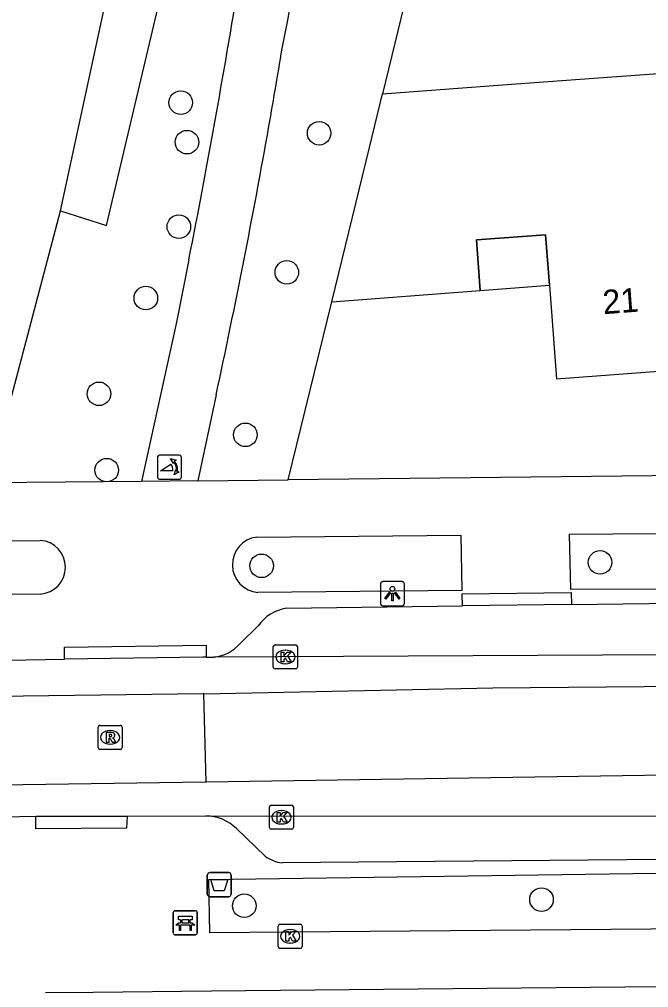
# Model space of a CAD drawing. Extents: x 163427 to 164190, y 380331 to 381641.
# Drawn here: x 163674.33 to 163700.44, y 380905.93 to 380946.11 of the extents above; entities that cross this region are included whole.
import ezdxf

# ---------------------------------------------------------------- set-up
doc = ezdxf.new("R2010")
doc.units = 0
for name, color, linetype in [('IMGEO_Afvalbak', 7, 'Continuous'), ('IMGEO_Bank', 7, 'Continuous'), ('IMGEO_Boom', 7, 'Continuous'), ('IMGEO_Fietspad_gesloten', 7, 'Continuous'), ('IMGEO_Groenvoorziening', 7, 'Continuous'), ('IMGEO_Kolk', 7, 'Continuous'), ('IMGEO_Lichtpunt', 7, 'Continuous'), ('IMGEO_Pand', 7, 'Continuous'), ('IMGEO_Pand_nummerreeks', 7, 'Continuous'), ('IMGEO_Pand_overbouw', 7, 'Continuous'), ('IMGEO_Poller', 7, 'Continuous'), ('IMGEO_Rijbaan_lokaal_gesloten', 7, 'Continuous'), ('IMGEO_Rioolput', 7, 'Continuous'), ('IMGEO_Voetpad_open', 7, 'Continuous')]:
    doc.layers.add(name, color=color, linetype=linetype)

msp = doc.modelspace()

# ---------------------------------------------------------------- linework, layer by layer
at = {"layer": 'IMGEO_Afvalbak'}
for p, q in [((163682.127, 380909.804), (163682.127, 380910.604)), ((163682.127, 380910.604), (163682.127, 380909.804)), ((163682.227, 380910.704), (163683.017, 380910.704)), ((163683.017, 380910.704), (163682.227, 380910.704)), ((163683.117, 380910.604), (163683.117, 380909.804)), ((163683.117, 380909.804), (163683.117, 380910.604)), ((163683.017, 380909.704), (163682.227, 380909.704)), ((163682.227, 380909.704), (163683.017, 380909.704))]:
    msp.add_line(p, q, dxfattribs=at)
msp.add_lwpolyline([(163682.27, 380910.418), (163682.974, 380910.418), (163682.825, 380909.948), (163682.419, 380909.948), (163682.27, 380910.418)], dxfattribs=at)
for centre, start, end in [((163682.227, 380910.604), 90, 180), ((163682.227, 380910.604), 90, 180), ((163683.017, 380910.604), 0, 90), ((163683.017, 380910.604), 360, 90), ((163682.227, 380909.804), 180, 270), ((163682.227, 380909.804), 180, 270), ((163683.017, 380909.804), 270, 0), ((163683.017, 380909.804), 270, 0)]:
    msp.add_arc(centre, 0.1, start, end, dxfattribs=at)
at = {"layer": 'IMGEO_Bank'}
for p, q in [((163680.713, 380908.198), (163680.713, 380909.039)), ((163680.713, 380909.039), (163680.713, 380908.198)), ((163680.788, 380909.123), (163681.629, 380909.123)), ((163681.629, 380909.123), (163680.788, 380909.123)), ((163681.713, 380909.048), (163681.713, 380908.207)), ((163681.713, 380908.207), (163681.713, 380909.048)), ((163681.41, 380908.521), (163681.017, 380908.521)), ((163681.022, 380908.629), (163681.022, 380908.735)), ((163681.066, 380908.735), (163681.066, 380908.629)), ((163681.354, 380908.741), (163681.072, 380908.741)), ((163681.072, 380908.623), (163681.354, 380908.623)), ((163681.36, 380908.629), (163681.36, 380908.735)), ((163681.404, 380908.735), (163681.404, 380908.629)), ((163681.638, 380908.123), (163680.797, 380908.123)), ((163680.797, 380908.123), (163681.638, 380908.123))]:
    msp.add_line(p, q, dxfattribs=at)
for points in [[(163681.016, 380908.741), (163680.93, 380908.741), (163680.93, 380908.902), (163681.493, 380908.902), (163681.493, 380908.741), (163681.41, 380908.741)], [(163680.96, 380908.521), (163680.818, 380908.521), (163680.93, 380908.623), (163681.016, 380908.623)], [(163681.01, 380908.514), (163681.01, 380908.307), (163680.967, 380908.307), (163680.967, 380908.514)], [(163681.41, 380908.623), (163681.493, 380908.623), (163681.605, 380908.521), (163681.466, 380908.521)], [(163681.46, 380908.514), (163681.46, 380908.307), (163681.416, 380908.307), (163681.416, 380908.514)]]:
    msp.add_lwpolyline(points, dxfattribs=at)
for centre, radius, start, end in [((163680.791, 380909.045), 0.0779, 92.4484, 184.2845), ((163680.791, 380909.045), 0.0779, 92.4484, 184.2845), ((163681.635, 380909.045), 0.0779, 2.4484, 94.2845), ((163681.635, 380909.045), 0.0779, 2.4484, 94.2845), ((163680.96, 380908.514), 0.00671, 2.8957, 87.1043), ((163681.017, 380908.514), 0.00671, 92.8957, 177.1043), ((163681.015, 380908.734), 0.00671, 2.8957, 87.1043), ((163681.015, 380908.63), 0.00671, 272.8957, 357.1043), ((163681.072, 380908.734), 0.00671, 92.8957, 177.1043), ((163681.072, 380908.63), 0.00671, 182.8957, 267.1043), ((163681.354, 380908.734), 0.00671, 2.8957, 87.1043), ((163681.354, 380908.63), 0.00671, 272.8957, 357.1043), ((163681.411, 380908.734), 0.00671, 92.8957, 177.1043), ((163681.411, 380908.63), 0.00671, 182.8957, 267.1043), ((163681.409, 380908.514), 0.00671, 2.8957, 87.1043), ((163681.466, 380908.514), 0.00671, 92.8957, 177.1043), ((163680.791, 380908.201), 0.0779, 182.4484, 274.2845), ((163680.791, 380908.201), 0.0779, 182.4484, 274.2845), ((163681.635, 380908.201), 0.0779, 272.4484, 4.2845), ((163681.635, 380908.201), 0.0779, 272.4484, 4.2845)]:
    msp.add_arc(centre, radius, start, end, dxfattribs=at)
at = {"layer": 'IMGEO_Boom'}
for centre in [(163681.026, 380942.65), (163686.768, 380941.381), (163681.283, 380941.011), (163680.947, 380937.505), (163685.427, 380935.607), (163679.576, 380934.54), (163677.632, 380930.57), (163683.708, 380928.866), (163677.954, 380927.403), (163698.427, 380923.576), (163684.381, 380923.432), (163695.997, 380909.585), (163683.663, 380909.328)]:
    msp.add_circle(centre, 0.489, dxfattribs=at)
at = {"layer": 'IMGEO_Fietspad_gesloten'}
for points in [[(163673.666, 380913.023), (163675.009, 380913.044)], [(163675.009, 380913.044), (163678.795, 380913.049)], [(163678.795, 380913.049), (163682.067, 380913.066)], [(163682.067, 380913.066), (163713.656, 380913.052)]]:
    msp.add_lwpolyline(points, dxfattribs=at)
at = {"layer": 'IMGEO_Groenvoorziening'}
for points in [[(163676.033, 380938.16), (163680.075, 380956.866), (163680.308, 380957.867)], [(163676.033, 380938.16), (163677.946, 380937.558), (163682.408, 380956.467), (163680.308, 380957.867)], [(163692.065, 380954), (163689.392, 380943.015)], [(163673.053, 380926.869), (163676.033, 380938.16)], [(163685.488, 380926.999), (163687.297, 380934.382)]]:
    msp.add_lwpolyline(points, dxfattribs=at)
at = {"layer": 'IMGEO_Kolk'}
for p, q in [((163684.866, 380919.226), (163684.866, 380920.078)), ((163684.941, 380920.152), (163685.793, 380920.152)), ((163685.867, 380920.078), (163685.867, 380919.226)), ((163685.354, 380919.932), (163685.379, 380919.932)), ((163685.377, 380919.372), (163685.352, 380919.372)), ((163685.793, 380919.152), (163684.941, 380919.152)), ((163684.702, 380912.574), (163684.702, 380913.426)), ((163684.777, 380913.5), (163685.629, 380913.5)), ((163685.19, 380913.28), (163685.215, 380913.28)), ((163685.703, 380913.426), (163685.703, 380912.574)), ((163685.629, 380912.5), (163684.777, 380912.5)), ((163685.213, 380912.72), (163685.188, 380912.72)), ((163685.069, 380907.634), (163685.069, 380908.486)), ((163685.144, 380908.56), (163685.996, 380908.56)), ((163686.07, 380908.486), (163686.07, 380907.634)), ((163685.557, 380908.34), (163685.582, 380908.34)), ((163685.58, 380907.78), (163685.555, 380907.78)), ((163685.996, 380907.56), (163685.144, 380907.56))]:
    msp.add_line(p, q, dxfattribs=at)
for points in [[(163684.866, 380919.226), (163684.866, 380920.078)], [(163684.941, 380920.152), (163685.793, 380920.152)], [(163685.867, 380920.078), (163685.867, 380919.226)], [(163685.187, 380919.852), (163685.31, 380919.852), (163685.31, 380919.701), (163685.44, 380919.852), (163685.604, 380919.852), (163685.458, 380919.701), (163685.611, 380919.452), (163685.459, 380919.452), (163685.374, 380919.616), (163685.31, 380919.549), (163685.31, 380919.452), (163685.187, 380919.452), (163685.187, 380919.852)], [(163685.793, 380919.152), (163684.941, 380919.152)], [(163684.702, 380912.574), (163684.702, 380913.426)], [(163684.777, 380913.5), (163685.629, 380913.5)], [(163685.023, 380913.2), (163685.146, 380913.2), (163685.146, 380913.049), (163685.276, 380913.2), (163685.44, 380913.2), (163685.294, 380913.049), (163685.447, 380912.8), (163685.295, 380912.8), (163685.21, 380912.964), (163685.146, 380912.897), (163685.146, 380912.8), (163685.023, 380912.8), (163685.023, 380913.2)], [(163685.703, 380913.426), (163685.703, 380912.574)], [(163685.629, 380912.5), (163684.777, 380912.5)], [(163685.069, 380907.634), (163685.069, 380908.486)], [(163685.144, 380908.56), (163685.996, 380908.56)], [(163686.07, 380908.486), (163686.07, 380907.634)], [(163685.39, 380908.26), (163685.513, 380908.26), (163685.513, 380908.109), (163685.643, 380908.26), (163685.807, 380908.26), (163685.661, 380908.109), (163685.814, 380907.86), (163685.662, 380907.86), (163685.577, 380908.024), (163685.513, 380907.957), (163685.513, 380907.86), (163685.39, 380907.86), (163685.39, 380908.26)], [(163685.996, 380907.56), (163685.144, 380907.56)]]:
    msp.add_lwpolyline(points, dxfattribs=at)
for centre, start, end in [((163684.943, 380920.076), 91.552, 178.448), ((163684.943, 380920.076), 91.552, 178.448), ((163685.791, 380920.076), 1.552, 88.448), ((163685.791, 380920.076), 1.552, 88.448), ((163684.943, 380919.228), 181.552, 268.448), ((163684.943, 380919.228), 181.552, 268.448), ((163685.791, 380919.228), 271.552, 358.448), ((163685.791, 380919.228), 271.552, 358.448), ((163684.779, 380913.424), 91.552, 178.448), ((163684.779, 380913.424), 91.552, 178.448), ((163685.627, 380913.424), 1.552, 88.448), ((163685.627, 380913.424), 1.552, 88.448), ((163684.779, 380912.576), 181.552, 268.448), ((163684.779, 380912.576), 181.552, 268.448), ((163685.627, 380912.576), 271.552, 358.448), ((163685.627, 380912.576), 271.552, 358.448), ((163685.146, 380908.484), 91.552, 178.448), ((163685.146, 380908.484), 91.552, 178.448), ((163685.994, 380908.484), 1.552, 88.448), ((163685.994, 380908.484), 1.552, 88.448), ((163685.146, 380907.636), 181.552, 268.448), ((163685.146, 380907.636), 181.552, 268.448), ((163685.994, 380907.636), 271.552, 358.448), ((163685.994, 380907.636), 271.552, 358.448)]:
    msp.add_arc(centre, 0.0765, start, end, dxfattribs=at)
for centre, major_axis, ratio, start_param, end_param in [((163685.353, 380919.652), (-0.387, 0.002), 0.722429, 4.712389, 7.853982), ((163685.378, 380919.652), (-0.39, 0.002), 0.717154, 1.570796, 4.712389), ((163685.189, 380913), (-0.387, 0.002), 0.722429, 4.712389, 7.853982), ((163685.214, 380913), (-0.39, 0.002), 0.717154, 1.570796, 4.712389), ((163685.556, 380908.06), (-0.387, 0.002), 0.722429, 4.712389, 7.853982), ((163685.581, 380908.06), (-0.39, 0.002), 0.717154, 1.570796, 4.712389)]:
    msp.add_ellipse(centre, major_axis=major_axis, ratio=ratio, start_param=start_param, end_param=end_param, dxfattribs=at)
at = {"layer": 'IMGEO_Lichtpunt'}
for p, q in [((163689.312, 380922.68), (163689.312, 380921.873)), ((163689.312, 380922.68), (163689.312, 380921.873)), ((163690.214, 380922.775), (163689.406, 380922.775)), ((163690.214, 380922.775), (163689.406, 380922.775)), ((163690.308, 380921.873), (163690.308, 380922.68)), ((163690.308, 380921.873), (163690.308, 380922.68)), ((163689.406, 380921.779), (163690.214, 380921.779)), ((163689.406, 380921.779), (163690.214, 380921.779))]:
    msp.add_line(p, q, dxfattribs=at)
for points in [[(163689.686, 380922.344), (163689.725, 380922.316), (163689.537, 380922.054), (163689.499, 380922.081), (163689.686, 380922.344)], [(163689.788, 380922.296), (163689.835, 380922.296), (163689.835, 380921.974), (163689.788, 380921.974), (163689.788, 380922.296)], [(163689.898, 380922.316), (163689.936, 380922.343), (163690.123, 380922.081), (163690.084, 380922.053), (163689.898, 380922.316)]]:
    msp.add_lwpolyline(points, dxfattribs=at)
msp.add_circle((163689.811, 380922.478), 0.0994, dxfattribs=at)
for centre, start, end in [((163689.406, 380922.68), 90, 180), ((163689.406, 380922.68), 90, 180), ((163690.214, 380922.68), 0, 90), ((163690.214, 380922.68), 0, 90), ((163689.406, 380921.873), 180, 270), ((163689.406, 380921.873), 180, 270), ((163690.214, 380921.873), 270, 0), ((163690.214, 380921.873), 270, 360)]:
    msp.add_arc(centre, 0.0946, start, end, dxfattribs=at)
at = {"layer": 'IMGEO_Pand'}
for points in [[(163689.392, 380943.015), (163694.379, 380943.385), (163698.175, 380943.666), (163701.426, 380943.907), (163701.611, 380941.411)], [(163687.297, 380934.382), (163688.852, 380940.788), (163689.392, 380943.015)], [(163687.297, 380934.382), (163693.454, 380934.853), (163693.296, 380936.957), (163696.168, 380937.172), (163696.325, 380935.073), (163696.614, 380931.197), (163702.327, 380931.626)]]:
    msp.add_lwpolyline(points, dxfattribs=at)
at = {"layer": 'IMGEO_Pand_overbouw'}
msp.add_lwpolyline([(163696.168, 380937.172), (163693.296, 380936.957), (163693.454, 380934.853), (163696.325, 380935.073)], close=True, dxfattribs=at)
at = {"layer": 'IMGEO_Poller'}
for p, q in [((163680.056, 380927.923), (163680.056, 380927.116)), ((163680.056, 380927.923), (163680.056, 380927.116)), ((163680.958, 380928.018), (163680.15, 380928.018)), ((163680.958, 380928.018), (163680.15, 380928.018)), ((163681.052, 380927.116), (163681.052, 380927.923)), ((163681.052, 380927.116), (163681.052, 380927.923)), ((163680.15, 380927.021), (163680.958, 380927.021)), ((163680.15, 380927.021), (163680.958, 380927.021))]:
    msp.add_line(p, q, dxfattribs=at)
for points in [[(163680.735, 380927.747), (163680.723, 380927.674), (163680.598, 380927.879)], [(163680.598, 380927.879), (163680.829, 380927.813), (163680.758, 380927.781)], [(163680.691, 380927.374), (163680.178, 380927.374), (163680.608, 380927.649)], [(163680.751, 380927.202), (163680.817, 380927.433), (163680.847, 380927.365)], [(163680.883, 380927.338), (163680.955, 380927.327), (163680.751, 380927.202)]]:
    msp.add_lwpolyline(points, dxfattribs=at)
for centre, radius, start, end in [((163680.15, 380927.923), 0.0946, 90, 180), ((163680.15, 380927.923), 0.0946, 90, 180), ((163680.377, 380927.434), 0.476, 351.7527, 41.1691), ((163680.377, 380927.434), 0.516, 349.3569, 42.2912), ((163680.958, 380927.923), 0.0946, 0, 90), ((163680.958, 380927.923), 0.0946, 0, 90), ((163680.363, 380927.424), 0.332, 351.3247, 42.4854), ((163680.15, 380927.116), 0.0946, 180, 270), ((163680.15, 380927.116), 0.0946, 180, 270), ((163680.958, 380927.116), 0.0946, 270, 0), ((163680.958, 380927.116), 0.0946, 270, 0)]:
    msp.add_arc(centre, radius, start, end, dxfattribs=at)
at = {"layer": 'IMGEO_Rijbaan_lokaal_gesloten'}
for points in [[(163868.839, 380925.415), (163864.416, 380926.273), (163861.674, 380926.755), (163860.332, 380926.988), (163857.627, 380927.192), (163854.666, 380927.243), (163850.072, 380927.013), (163838.639, 380925.686), (163814.648, 380922.928), (163796.579, 380920.681), (163765.443, 380917.107), (163748.701, 380915.881), (163736.043, 380915.269), (163715.728, 380914.962), (163682.084, 380914.454)], [(163681.983, 380918.123), (163693.971, 380918.37), (163736.348, 380918.742), (163760.51, 380920.229), (163795.266, 380924.289), (163797.781, 380924.606), (163797.614, 380926.005)], [(163753.097, 380921.245), (163745.157, 380920.677), (163735.429, 380920.259), (163725.418, 380919.865), (163682.402, 380919.644)], [(163682.086, 380919.642), (163681.941, 380919.64), (163676.202, 380919.555)], [(163682.086, 380919.642), (163682.402, 380919.644)], [(163673.798, 380919.523), (163676.202, 380919.555)], [(163681.983, 380918.123), (163681.951, 380918.122), (163624.336, 380917.378), (163624.25, 380918.944)], [(163682.084, 380914.454), (163681.983, 380918.123)], [(163682.084, 380914.454), (163682.039, 380914.453), (163667.849, 380914.247), (163641.715, 380914.042), (163613.539, 380913.634), (163595.47, 380912.102), (163586.588, 380911.285), (163562.905, 380908.63), (163550.246, 380906.894), (163542.996, 380905.847), (163538.913, 380905.03), (163527.53, 380902.17), (163513.545, 380898.902), (163493.877, 380894.347)]]:
    msp.add_lwpolyline(points, dxfattribs=at)
at = {"layer": 'IMGEO_Rioolput'}
for p, q in [((163677.67, 380916.814), (163678.522, 380916.814)), ((163677.595, 380915.888), (163677.595, 380916.74)), ((163678.083, 380916.594), (163678.108, 380916.594)), ((163678.596, 380916.74), (163678.596, 380915.888)), ((163678.106, 380916.034), (163678.081, 380916.034)), ((163678.522, 380915.814), (163677.67, 380915.814))]:
    msp.add_line(p, q, dxfattribs=at)
for points in [[(163677.67, 380916.814), (163678.522, 380916.814)], [(163677.595, 380915.888), (163677.595, 380916.74)], [(163678.184, 380916.512), (163677.932, 380916.514), (163677.932, 380916.114)], [(163678.11, 380916.433), (163678.056, 380916.433), (163678.056, 380916.352)], [(163678.596, 380916.74), (163678.596, 380915.888)], [(163677.932, 380916.114), (163678.056, 380916.114), (163678.056, 380916.276), (163678.067, 380916.276)], [(163678.056, 380916.352), (163678.108, 380916.352)], [(163678.114, 380916.247), (163678.185, 380916.114), (163678.325, 380916.114), (163678.26, 380916.24)], [(163678.522, 380915.814), (163677.67, 380915.814)]]:
    msp.add_lwpolyline(points, dxfattribs=at)
for centre, radius, start, end in [((163677.672, 380916.738), 0.0765, 91.552, 178.448), ((163677.672, 380916.738), 0.0765, 91.552, 178.448), ((163678.52, 380916.738), 0.0765, 1.552, 88.448), ((163678.52, 380916.738), 0.0765, 1.552, 88.448), ((163678.116, 380916.337), 0.0964, 77.0061, 93.1865), ((163678.13, 380916.394), 0.0378, 276.6634, 79.6772), ((163678.183, 380916.402), 0.109, 350.3612, 89.416), ((163678.066, 380916.223), 0.0533, 26.0293, 88.6989), ((163678.092, 380916.541), 0.19, 274.7715, 282.9687), ((163678.181, 380916.402), 0.112, 277.5842, 350.9817), ((163678.165, 380916.187), 0.108, 29.5134, 73.7905), ((163677.672, 380915.89), 0.0765, 181.552, 268.448), ((163677.672, 380915.89), 0.0765, 181.552, 268.448), ((163678.52, 380915.89), 0.0765, 271.552, 358.448), ((163678.52, 380915.89), 0.0765, 271.552, 358.448)]:
    msp.add_arc(centre, radius, start, end, dxfattribs=at)
for centre, major_axis, ratio, start_param, end_param in [((163678.082, 380916.314), (-0.387, 0.002), 0.722429, 4.712389, 7.853982), ((163678.107, 380916.314), (-0.39, 0.002), 0.717154, 1.570796, 4.712389)]:
    msp.add_ellipse(centre, major_axis=major_axis, ratio=ratio, start_param=start_param, end_param=end_param, dxfattribs=at)
at = {"layer": 'IMGEO_Voetpad_open'}
for points in [[(163681.363, 380936.124), (163680.844, 380933.54), (163679.401, 380926.931)], [(163682.492, 380930.525), (163681.74, 380926.958)], [(163725.783, 380927.438), (163685.488, 380926.999)], [(163679.401, 380926.931), (163673.053, 380926.869)], [(163681.74, 380926.958), (163679.401, 380926.931)], [(163681.74, 380926.958), (163685.488, 380926.999)], [(163675.191, 380922.259), (163667.664, 380922.178), (163667.64, 380924.426), (163675.194, 380924.487)], [(163684.176, 380924.628), (163692.649, 380924.706), (163692.685, 380922.404), (163684.231, 380922.325)], [(163697.165, 380924.74), (163707.974, 380924.834), (163707.975, 380922.469), (163697.21, 380922.455), (163697.165, 380924.74)], [(163697.239, 380921.831), (163707.981, 380921.97), (163714.799, 380922.059), (163725.388, 380922.196), (163732.228, 380922.285), (163735.065, 380922.322), (163742.839, 380922.615)], [(163692.717, 380921.772), (163692.711, 380922.271), (163697.233, 380922.33), (163697.239, 380921.831)], [(163685.413, 380921.677), (163692.717, 380921.772)], [(163697.239, 380921.831), (163692.717, 380921.772)], [(163683.489, 380920.214), (163684.232, 380920.94)], [(163676.202, 380919.555), (163676.195, 380920.054), (163682.079, 380920.141), (163682.086, 380919.642)], [(163678.795, 380913.049), (163678.769, 380912.553), (163675.006, 380912.521), (163675.009, 380913.044)], [(163684.524, 380911.392), (163683.34, 380912.529)], [(163682.195, 380910.411), (163739.877, 380911.235), (163746.499, 380911.581), (163752.866, 380911.981), (163755.984, 380912.162), (163755.162, 380909.924), (163750.228, 380909.548)], [(163713.816, 380911.358), (163685.239, 380911.109)], [(163722.166, 380908.53), (163682.232, 380908.211), (163682.195, 380910.411)], [(163722.338, 380906.17), (163682.307, 380905.781), (163677.393, 380905.733), (163675.415, 380905.712)]]:
    msp.add_lwpolyline(points, dxfattribs=at)
for centre, radius, start, end in [((163873.209, 380910.046), 191.183, 164.73662, 169.43207), ((163333.357, 381004.642), 354.687, 348.86162, 350.84002), ((163390.245, 380993.566), 298.977, 350.00348, 350.6726), ((163399.16, 380992.027), 289.93, 347.75302, 349.9972), ((163675.124, 380923.373), 1.116, 273.4473, 86.3985), ((163684.324, 380923.479), 1.158, 97.3308, 265.4053), ((163685.721, 380919.869), 1.834, 99.6619, 144.2704), ((163682.237, 380921.281), 1.645, 275.766, 319.5772), ((163682.006, 380911.145), 1.922, 46.066, 88.1903), ((163685.392, 380912.541), 1.44, 232.9218, 263.8905)]:
    msp.add_arc(centre, radius, start, end, dxfattribs=at)

# ---------------------------------------------------------------- texts
at = {"layer": 'IMGEO_Pand_nummerreeks'}
msp.add_text('21', height=1, rotation=4.2915, dxfattribs=at).set_placement((163698.57, 380933.87))

doc.saveas('drawing.dxf')
